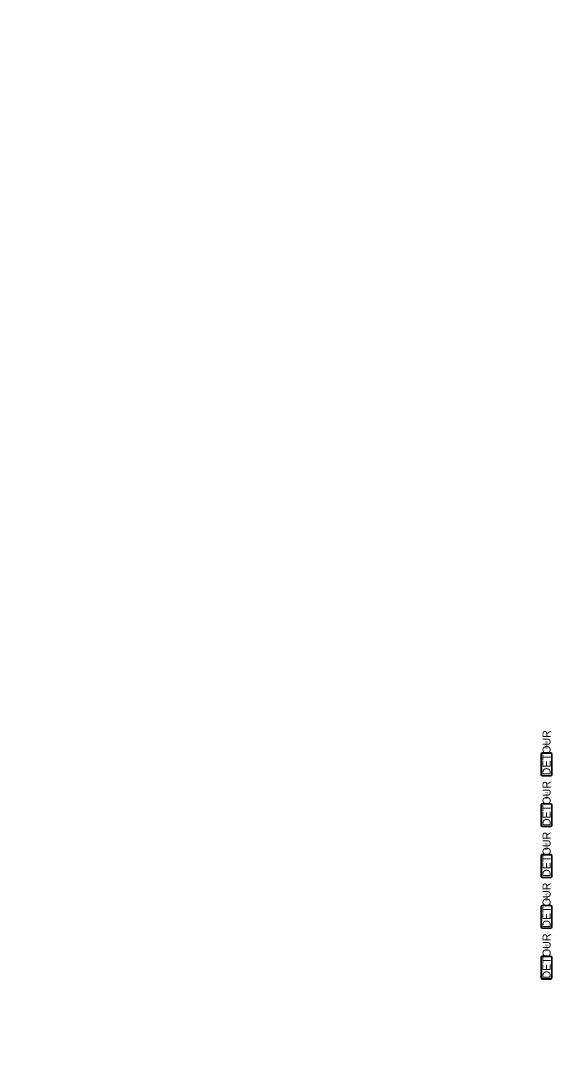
# Model space of a CAD drawing. Extents: x 2135767 to 2151731, y 141839 to 175894.
# Drawn here: x 2140190 to 2141240, y 171851 to 173873 of the extents above; entities that cross this region are included whole.
import ezdxf

# ---------------------------------------------------------------- set-up
doc = ezdxf.new("R2010")
doc.units = 0
for name, color, linetype in [('5', 7, 'Continuous'), ('6', 7, 'Continuous'), ('Default', 7, 'Continuous'), ('PR_Phasing_Detour_1', 7, 'Continuous')]:
    doc.layers.add(name, color=color, linetype=linetype)

msp = doc.modelspace()

# ---------------------------------------------------------------- linework, layer by layer
at = {"layer": '5'}
for p, q in [((2141214.3, 172428.2), (2141214.3, 172388.8)), ((2141233, 172430.1), (2141216.2, 172430.1)), ((2141234.9, 172388.8), (2141234.9, 172428.2)), ((2141216.2, 172386.9), (2141233, 172386.9)), ((2141214.3, 172328.2), (2141214.3, 172288.8)), ((2141233, 172330.1), (2141216.2, 172330.1)), ((2141234.9, 172288.8), (2141234.9, 172328.2)), ((2141216.2, 172286.9), (2141233, 172286.9)), ((2141214.3, 172228.2), (2141214.3, 172188.8)), ((2141233, 172230.1), (2141216.2, 172230.1)), ((2141234.9, 172188.8), (2141234.9, 172228.2)), ((2141216.2, 172186.9), (2141233, 172186.9)), ((2141214.3, 172128.2), (2141214.3, 172088.8)), ((2141233, 172130.1), (2141216.2, 172130.1)), ((2141234.9, 172088.8), (2141234.9, 172128.2)), ((2141216.2, 172086.9), (2141233, 172086.9)), ((2141214.3, 172028.2), (2141214.3, 171988.8)), ((2141233, 172030.1), (2141216.2, 172030.1)), ((2141234.9, 171988.8), (2141234.9, 172028.2)), ((2141216.2, 171986.9), (2141233, 171986.9))]:
    msp.add_line(p, q, dxfattribs=at)
for centre, start, end in [((2141216.2, 172428.2), 90, 180), ((2141233, 172428.2), 360, 90), ((2141216.2, 172388.8), 180, 270), ((2141233, 172388.8), 270, 360), ((2141216.2, 172328.2), 90, 180), ((2141233, 172328.2), 360, 90), ((2141216.2, 172288.8), 180, 270), ((2141233, 172288.8), 270, 360), ((2141216.2, 172228.2), 90, 180), ((2141233, 172228.2), 360, 90), ((2141216.2, 172188.8), 180, 270), ((2141233, 172188.8), 270, 360), ((2141216.2, 172128.2), 90, 180), ((2141233, 172128.2), 360, 90), ((2141216.2, 172088.8), 180, 270), ((2141233, 172088.8), 270, 360), ((2141216.2, 172028.2), 90, 180), ((2141233, 172028.2), 360, 90), ((2141216.2, 171988.8), 180, 270), ((2141233, 171988.8), 270, 360)]:
    msp.add_arc(centre, 1.87, start, end, dxfattribs=at)
at = {"layer": '6'}
for p, q in [((2141213.3, 172428.2), (2141213.3, 172388.8)), ((2141233, 172431), (2141216.2, 172431)), ((2141235.8, 172388.8), (2141235.8, 172428.2)), ((2141216.2, 172386), (2141233, 172386)), ((2141213.3, 172328.2), (2141213.3, 172288.8)), ((2141233, 172331), (2141216.2, 172331)), ((2141235.8, 172288.8), (2141235.8, 172328.2)), ((2141216.2, 172286), (2141233, 172286)), ((2141213.3, 172228.2), (2141213.3, 172188.8)), ((2141233, 172231), (2141216.2, 172231)), ((2141235.8, 172188.8), (2141235.8, 172228.2)), ((2141216.2, 172186), (2141233, 172186)), ((2141213.3, 172128.2), (2141213.3, 172088.8)), ((2141233, 172131), (2141216.2, 172131)), ((2141235.8, 172088.8), (2141235.8, 172128.2)), ((2141216.2, 172086), (2141233, 172086)), ((2141213.3, 172028.2), (2141213.3, 171988.8)), ((2141233, 172031), (2141216.2, 172031)), ((2141235.8, 171988.8), (2141235.8, 172028.2)), ((2141216.2, 171986), (2141233, 171986))]:
    msp.add_line(p, q, dxfattribs=at)
for centre, start, end in [((2141216.2, 172428.2), 90, 180), ((2141233, 172428.2), 360, 90), ((2141216.2, 172388.8), 180, 270), ((2141233, 172388.8), 270, 360), ((2141216.2, 172328.2), 90, 180), ((2141233, 172328.2), 360, 90), ((2141216.2, 172288.8), 180, 270), ((2141233, 172288.8), 270, 360), ((2141216.2, 172228.2), 90, 180), ((2141233, 172228.2), 360, 90), ((2141216.2, 172188.8), 180, 270), ((2141233, 172188.8), 270, 360), ((2141216.2, 172128.2), 90, 180), ((2141233, 172128.2), 360, 90), ((2141216.2, 172088.8), 180, 270), ((2141233, 172088.8), 270, 360), ((2141216.2, 172028.2), 90, 180), ((2141233, 172028.2), 360, 90), ((2141216.2, 171988.8), 180, 270), ((2141233, 171988.8), 270, 360)]:
    msp.add_arc(centre, 2.81, start, end, dxfattribs=at)
at = {"layer": 'PR_Phasing_Detour_1'}
msp.add_circle((2140069.5, 171591.4), 4302.2, dxfattribs=at)

# ---------------------------------------------------------------- texts
at = {"layer": 'Default'}
for s, height, p in [('DETOUR', 15.75, (2141232.5, 172387)), ('M4-8', 4.66, (2141226.9, 172439.8)), ('DETOUR', 15.75, (2141232.5, 172287)), ('M4-8', 4.66, (2141226.9, 172339.8)), ('DETOUR', 15.75, (2141232.5, 172187)), ('M4-8', 4.66, (2141226.9, 172239.8)), ('DETOUR', 15.75, (2141232.5, 172087)), ('M4-8', 4.66, (2141226.9, 172139.8)), ('DETOUR', 15.75, (2141232.5, 171987)), ('M4-8', 4.66, (2141226.9, 172039.8))]:
    msp.add_text(s, height=height, rotation=90, dxfattribs=at).set_placement(p)

doc.saveas('drawing.dxf')
